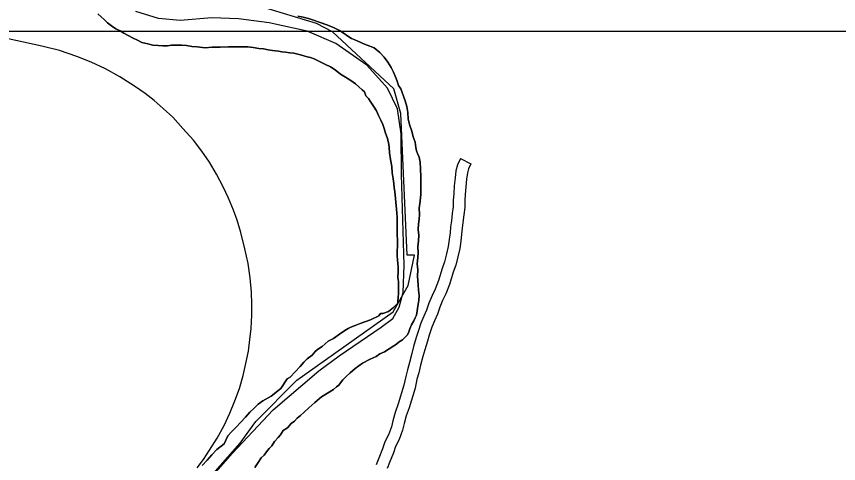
# Model space of a CAD drawing. Extents: x -59 to 82, y -3 to 49.
# Drawn here: x -12.781 to -12.112, y 32.972 to 33.336 of the extents above; entities that cross this region are included whole.
import ezdxf

# ---------------------------------------------------------------- set-up
doc = ezdxf.new("R2010")
doc.units = 0
for name, color, linetype in [('GM_X_Corporation', 7, 'Continuous'), ('GM_X_Major_River', 7, 'Continuous'), ('GM_X_Minor_River', 7, 'Continuous'), ('GM_X_Rail_Line', 7, 'Continuous'), ('SH_Data', 7, 'Continuous')]:
    doc.layers.add(name, color=color, linetype=linetype)

msp = doc.modelspace()

# ---------------------------------------------------------------- linework, layer by layer
at = {"layer": 'GM_X_Corporation'}
for points in [[(-13.20067, 32.94977), (-12.62372, 32.95853), (-12.60462, 32.98039), (-12.57165, 33.01568), (-12.53447, 33.04723), (-12.51792, 33.05956), (-12.48367, 33.08271), (-12.47427, 33.09003), (-12.46907, 33.0992), (-12.46579, 33.11101), (-12.4649, 33.13343), (-12.46723, 33.20711), (-12.4676, 33.24015), (-12.47048, 33.26063), (-12.47863, 33.27726), (-12.49552, 33.29607), (-12.52073, 33.31367), (-12.54397, 33.32368), (-12.57476, 33.33057), (-12.59982, 33.33372), (-12.62144, 33.33464), (-12.64719, 33.33246), (-12.66503, 33.33418), (-12.6833, 33.33968)], [(-12.62095, 32.60362), (-12.67951, 32.61759), (-12.70644, 32.62849), (-12.73069, 32.65315), (-12.74322, 32.69178), (-12.74898, 32.73062), (-12.74939, 32.75878), (-12.7463, 32.78385), (-12.74055, 32.80954), (-12.71815, 32.85043), (-12.70846, 32.86349), (-12.59841, 32.9885), (-12.58585, 33.00611), (-12.55237, 33.03965), (-12.47401, 33.09519), (-12.46168, 33.11677), (-12.45654, 33.14143), (-12.46271, 33.14143), (-12.46764, 33.25672), (-12.47339, 33.27686), (-12.52333, 33.32309), (-12.53648, 33.33008), (-12.58108, 33.34365)]]:
    msp.add_lwpolyline(points, dxfattribs=at)
at = {"layer": 'GM_X_Major_River'}
for points in [[(-12.7142, 33.33774), (-12.71151, 33.33549), (-12.7092, 33.33324), (-12.70651, 33.33061), (-12.70305, 33.32799), (-12.6996, 33.32576), (-12.69616, 33.3239), (-12.6931, 33.32203), (-12.68966, 33.32017), (-12.68545, 33.31795), (-12.68201, 33.31647), (-12.67857, 33.31461), (-12.67362, 33.31353), (-12.66943, 33.31244), (-12.66524, 33.31211), (-12.66144, 33.31177), (-12.65765, 33.31182), (-12.65424, 33.31224), (-12.65006, 33.31229)], [(-12.65006, 33.31229), (-12.65424, 33.31224), (-12.65765, 33.31182), (-12.66144, 33.31177), (-12.66524, 33.31211), (-12.66943, 33.31244), (-12.67362, 33.31353), (-12.67857, 33.31461), (-12.68201, 33.31647), (-12.68545, 33.31795), (-12.68966, 33.32017), (-12.6931, 33.32203), (-12.69616, 33.3239), (-12.6996, 33.32576), (-12.70305, 33.32799), (-12.70651, 33.33061), (-12.7092, 33.33324), (-12.71151, 33.33549), (-12.7142, 33.33774)], [(-12.45295, 33.17064), (-12.45262, 33.17445), (-12.4527, 33.17977), (-12.45202, 33.18548), (-12.45134, 33.19118), (-12.45143, 33.19802), (-12.45153, 33.20524), (-12.45162, 33.2117), (-12.45207, 33.21702), (-12.45289, 33.22119), (-12.45407, 33.22421), (-12.45486, 33.22648), (-12.45566, 33.22913), (-12.45609, 33.23331), (-12.45767, 33.23785), (-12.45887, 33.2424), (-12.46046, 33.24694), (-12.46167, 33.25224), (-12.46212, 33.25756), (-12.46295, 33.26249), (-12.46415, 33.26704), (-12.4677, 33.27687), (-12.46964, 33.27951), (-12.47044, 33.28216), (-12.47162, 33.28519), (-12.4724, 33.28708), (-12.47359, 33.29048), (-12.47554, 33.29426), (-12.47825, 33.29841), (-12.48135, 33.30255), (-12.48482, 33.30631), (-12.48942, 33.31006), (-12.49515, 33.31226), (-12.49859, 33.31374), (-12.50088, 33.31485), (-12.50279, 33.31559), (-12.50508, 33.31671), (-12.50776, 33.31781), (-12.51082, 33.31968), (-12.51389, 33.32192), (-12.51771, 33.32415), (-12.52192, 33.32638), (-12.52727, 33.3286), (-12.53414, 33.33117), (-12.53871, 33.33264), (-12.54291, 33.33411), (-12.5471, 33.3352), (-12.55167, 33.3359)], [(-12.55167, 33.3359), (-12.5471, 33.3352), (-12.54291, 33.33411), (-12.53871, 33.33264), (-12.53414, 33.33117), (-12.52727, 33.3286), (-12.52192, 33.32638), (-12.51771, 33.32415), (-12.51389, 33.32192), (-12.51082, 33.31968), (-12.50776, 33.31781), (-12.50508, 33.31671), (-12.50279, 33.31559), (-12.50088, 33.31485), (-12.49859, 33.31374), (-12.49515, 33.31226), (-12.48942, 33.31006), (-12.48482, 33.30631), (-12.48135, 33.30255), (-12.47825, 33.29841), (-12.47554, 33.29426), (-12.47359, 33.29048), (-12.4724, 33.28708), (-12.47162, 33.28519), (-12.47044, 33.28216), (-12.46964, 33.27951), (-12.4677, 33.27687), (-12.46415, 33.26704), (-12.46295, 33.26249), (-12.46212, 33.25756), (-12.46167, 33.25224), (-12.46046, 33.24694), (-12.45887, 33.2424), (-12.45767, 33.23785), (-12.45609, 33.23331), (-12.45566, 33.22913), (-12.45486, 33.22648), (-12.45407, 33.22421), (-12.45289, 33.22119), (-12.45207, 33.21702), (-12.45162, 33.2117), (-12.45153, 33.20524), (-12.45143, 33.19802), (-12.45134, 33.19118), (-12.45202, 33.18548), (-12.4527, 33.17977), (-12.45262, 33.17445), (-12.45295, 33.17064)], [(-12.65006, 33.31229), (-12.64588, 33.31234), (-12.64208, 33.31201), (-12.6379, 33.3113), (-12.63334, 33.31097), (-12.62687, 33.31029), (-12.62118, 33.31074), (-12.61473, 33.31082), (-12.6079, 33.3109), (-12.59233, 33.31109), (-12.58777, 33.31039), (-12.5832, 33.30968), (-12.5794, 33.30935), (-12.57559, 33.30863), (-12.57216, 33.30791), (-12.56723, 33.30759), (-12.56456, 33.30686), (-12.56152, 33.30652), (-12.55809, 33.30618), (-12.55467, 33.30585), (-12.55162, 33.30512), (-12.54934, 33.30439), (-12.54667, 33.30366), (-12.544, 33.30293), (-12.54133, 33.30221), (-12.53828, 33.3011), (-12.53331, 33.29888), (-12.52911, 33.29665), (-12.5249, 33.2948), (-12.52107, 33.29219), (-12.51685, 33.28882), (-12.51263, 33.28621), (-12.50842, 33.2836), (-12.50459, 33.28099), (-12.5019, 33.27836), (-12.49921, 33.27611), (-12.49728, 33.27424), (-12.4961, 33.27121), (-12.49417, 33.26895), (-12.49262, 33.26669), (-12.49107, 33.26443), (-12.48952, 33.26179), (-12.48758, 33.25877), (-12.48601, 33.25499), (-12.48406, 33.25121), (-12.48249, 33.24781), (-12.4813, 33.24441), (-12.48011, 33.24062), (-12.47893, 33.23721), (-12.47773, 33.23305), (-12.4773, 33.22925), (-12.47686, 33.2247), (-12.47602, 33.21939), (-12.47519, 33.2137), (-12.47473, 33.20838), (-12.47391, 33.20345), (-12.47348, 33.19966), (-12.47305, 33.19624), (-12.47262, 33.19321), (-12.47129, 33.17878), (-12.47082, 33.17232), (-12.47074, 33.16663), (-12.47067, 33.16131), (-12.47062, 33.15751), (-12.47057, 33.15409), (-12.4705, 33.14915), (-12.47082, 33.14458), (-12.47077, 33.14116), (-12.47034, 33.13737), (-12.4703, 33.13471), (-12.46988, 33.13205), (-12.46983, 33.12787), (-12.47014, 33.12331), (-12.46972, 33.11989), (-12.46969, 33.11761), (-12.46966, 33.11571), (-12.46963, 33.11343), (-12.46959, 33.11039), (-12.46991, 33.10659), (-12.47026, 33.10431), (-12.47023, 33.10241), (-12.47361, 33.09895), (-12.47773, 33.09547), (-12.48227, 33.0939), (-12.48417, 33.09388), (-12.48566, 33.09196), (-12.49245, 33.08884), (-12.50076, 33.0857), (-12.50491, 33.08413), (-12.50832, 33.08294), (-12.51058, 33.08178), (-12.51321, 33.08022), (-12.51773, 33.07713), (-12.52262, 33.07365), (-12.52676, 33.07132), (-12.52939, 33.06939), (-12.53164, 33.06708), (-12.53465, 33.06514), (-12.53728, 33.06321), (-12.5399, 33.06014), (-12.54403, 33.05705)], [(-12.54403, 33.05705), (-12.5399, 33.06014), (-12.53728, 33.06321), (-12.53465, 33.06514), (-12.53164, 33.06708), (-12.52939, 33.06939), (-12.52676, 33.07132), (-12.52262, 33.07365), (-12.51773, 33.07713), (-12.51321, 33.08022), (-12.51058, 33.08178), (-12.50832, 33.08294), (-12.50491, 33.08413), (-12.50076, 33.0857), (-12.49245, 33.08884), (-12.48566, 33.09196), (-12.48417, 33.09388), (-12.48227, 33.0939), (-12.47773, 33.09547), (-12.47361, 33.09895), (-12.47023, 33.10241), (-12.47026, 33.10431), (-12.46991, 33.10659), (-12.46959, 33.11039), (-12.46963, 33.11343), (-12.46966, 33.11571), (-12.46969, 33.11761), (-12.46972, 33.11989), (-12.47014, 33.12331), (-12.46983, 33.12787), (-12.46988, 33.13205), (-12.4703, 33.13471), (-12.47034, 33.13737), (-12.47077, 33.14116), (-12.47082, 33.14458), (-12.4705, 33.14915), (-12.47057, 33.15409), (-12.47062, 33.15751), (-12.47067, 33.16131), (-12.47074, 33.16663), (-12.47082, 33.17232), (-12.47129, 33.17878), (-12.47262, 33.19321), (-12.47305, 33.19624), (-12.47348, 33.19966), (-12.47391, 33.20345), (-12.47473, 33.20838), (-12.47519, 33.2137), (-12.47602, 33.21939), (-12.47686, 33.2247), (-12.4773, 33.22925), (-12.47773, 33.23305), (-12.47893, 33.23721), (-12.48011, 33.24062), (-12.4813, 33.24441), (-12.48249, 33.24781), (-12.48406, 33.25121), (-12.48601, 33.25499), (-12.48758, 33.25877), (-12.48952, 33.26179), (-12.49107, 33.26443), (-12.49262, 33.26669), (-12.49417, 33.26895), (-12.4961, 33.27121), (-12.49728, 33.27424), (-12.49921, 33.27611), (-12.5019, 33.27836), (-12.50459, 33.28099), (-12.50842, 33.2836), (-12.51263, 33.28621), (-12.51685, 33.28882), (-12.52107, 33.29219), (-12.5249, 33.2948), (-12.52911, 33.29665), (-12.53331, 33.29888), (-12.53828, 33.3011), (-12.54133, 33.30221), (-12.544, 33.30293), (-12.54667, 33.30366), (-12.54934, 33.30439), (-12.55162, 33.30512), (-12.55467, 33.30585), (-12.55809, 33.30618), (-12.56152, 33.30652), (-12.56456, 33.30686), (-12.56723, 33.30759), (-12.57216, 33.30791), (-12.57559, 33.30863), (-12.5794, 33.30935), (-12.5832, 33.30968), (-12.58777, 33.31039), (-12.59233, 33.31109), (-12.6079, 33.3109), (-12.61473, 33.31082), (-12.62118, 33.31074), (-12.62687, 33.31029), (-12.63334, 33.31097), (-12.6379, 33.3113), (-12.64208, 33.31201), (-12.64588, 33.31234), (-12.65006, 33.31229)], [(-12.58648, 32.96875), (-12.58387, 32.97258), (-12.58127, 32.97641), (-12.57902, 32.97872), (-12.57716, 32.9814), (-12.57492, 32.98409), (-12.57267, 32.9864), (-12.57044, 32.98985), (-12.56744, 32.99292), (-12.56558, 32.99522), (-12.56335, 32.99867), (-12.55996, 33.00099), (-12.55697, 33.00445), (-12.55434, 33.00638), (-12.55209, 33.00869), (-12.54947, 33.011), (-12.54647, 33.0137), (-12.54272, 33.01716), (-12.53784, 33.0214), (-12.53221, 33.02603), (-12.52732, 33.02913), (-12.52242, 33.03223), (-12.52017, 33.03416), (-12.5183, 33.0357), (-12.5168, 33.03762), (-12.51494, 33.03992), (-12.51232, 33.04261), (-12.50894, 33.04569), (-12.50481, 33.04916), (-12.4988, 33.05342), (-12.49277, 33.05691), (-12.48786, 33.05887), (-12.48486, 33.06119), (-12.48108, 33.06275), (-12.47356, 33.06778), (-12.47129, 33.06895), (-12.46904, 33.07088), (-12.46641, 33.07243), (-12.46416, 33.07474), (-12.46229, 33.07666), (-12.46118, 33.07895), (-12.46046, 33.08162), (-12.45898, 33.08468), (-12.45713, 33.08812), (-12.45602, 33.09042), (-12.45492, 33.09271), (-12.45458, 33.09613), (-12.45387, 33.09994), (-12.45318, 33.10451), (-12.45286, 33.1087), (-12.45329, 33.11287), (-12.45374, 33.11743), (-12.45421, 33.12426), (-12.4539, 33.12959), (-12.45435, 33.13452), (-12.45404, 33.13946), (-12.45372, 33.14365), (-12.45378, 33.14821), (-12.45347, 33.15315), (-12.45315, 33.15772), (-12.4536, 33.16227), (-12.45328, 33.16684), (-12.45295, 33.17064)], [(-12.45295, 33.17064), (-12.45328, 33.16684), (-12.4536, 33.16227), (-12.45315, 33.15772), (-12.45347, 33.15315), (-12.45378, 33.14821), (-12.45372, 33.14365), (-12.45404, 33.13946), (-12.45435, 33.13452), (-12.4539, 33.12959), (-12.45421, 33.12426), (-12.45374, 33.11743), (-12.45329, 33.11287), (-12.45286, 33.1087), (-12.45318, 33.10451), (-12.45387, 33.09994), (-12.45458, 33.09613), (-12.45492, 33.09271), (-12.45602, 33.09042), (-12.45713, 33.08812), (-12.45898, 33.08468), (-12.46046, 33.08162), (-12.46118, 33.07895), (-12.46229, 33.07666), (-12.46416, 33.07474), (-12.46641, 33.07243), (-12.46904, 33.07088), (-12.47129, 33.06895), (-12.47356, 33.06778), (-12.48108, 33.06275), (-12.48486, 33.06119), (-12.48786, 33.05887), (-12.49277, 33.05691), (-12.4988, 33.05342), (-12.50481, 33.04916), (-12.50894, 33.04569), (-12.51232, 33.04261), (-12.51494, 33.03992), (-12.5168, 33.03762), (-12.5183, 33.0357), (-12.52017, 33.03416), (-12.52242, 33.03223), (-12.52732, 33.02913), (-12.53221, 33.02603), (-12.53784, 33.0214), (-12.54272, 33.01716), (-12.54647, 33.0137), (-12.54947, 33.011), (-12.55209, 33.00869), (-12.55434, 33.00638), (-12.55697, 33.00445), (-12.55996, 33.00099), (-12.56335, 32.99867), (-12.56558, 32.99522), (-12.56744, 32.99292), (-12.57044, 32.98985), (-12.57267, 32.9864), (-12.57492, 32.98409), (-12.57716, 32.9814), (-12.57902, 32.97872), (-12.58127, 32.97641), (-12.58387, 32.97258), (-12.58648, 32.96875)], [(-12.54403, 33.05705), (-12.54665, 33.05436), (-12.54964, 33.0509), (-12.55787, 33.04206), (-12.56013, 33.04089), (-12.56534, 33.03285), (-12.57323, 33.02667), (-12.58001, 33.02279), (-12.58377, 33.02009), (-12.58714, 33.01701), (-12.59051, 33.01354), (-12.59425, 33.0097), (-12.59799, 33.00547), (-12.60211, 33.00124), (-12.60548, 32.99778), (-12.60847, 32.99433), (-12.61142, 32.98783), (-12.61743, 32.9832), (-12.62155, 32.97897), (-12.62529, 32.97474), (-12.6294, 32.97013)], [(-12.6294, 32.97013), (-12.62529, 32.97474), (-12.62155, 32.97897), (-12.61743, 32.9832), (-12.61142, 32.98783), (-12.60847, 32.99433), (-12.60548, 32.99778), (-12.60211, 33.00124), (-12.59799, 33.00547), (-12.59425, 33.0097), (-12.59051, 33.01354), (-12.58714, 33.01701), (-12.58377, 33.02009), (-12.58001, 33.02279), (-12.57323, 33.02667), (-12.56534, 33.03285), (-12.56013, 33.04089), (-12.55787, 33.04206), (-12.54964, 33.0509), (-12.54665, 33.05436), (-12.54403, 33.05705)]]:
    msp.add_lwpolyline(points, dxfattribs=at)
at = {"layer": 'GM_X_Minor_River'}
for points in [[(-12.41908, 33.2201), (-12.42176, 33.21499), (-12.42289, 33.21004), (-12.42363, 33.20434), (-12.42438, 33.19788), (-12.42474, 33.19142), (-12.42511, 33.1861), (-12.42509, 33.18078), (-12.42584, 33.17547), (-12.42658, 33.16938), (-12.42733, 33.16444), (-12.4277, 33.15951), (-12.42844, 33.15418), (-12.42919, 33.14848), (-12.43069, 33.1424), (-12.43219, 33.13594), (-12.43407, 33.13062), (-12.43708, 33.12073), (-12.43972, 33.11389), (-12.44236, 33.10856), (-12.44499, 33.10248), (-12.44687, 33.09677), (-12.44914, 33.09183), (-12.4514, 33.08613), (-12.45365, 33.07928), (-12.45516, 33.07434), (-12.45741, 33.06711), (-12.45891, 33.06141), (-12.46079, 33.05419), (-12.46229, 33.04811), (-12.4638, 33.04278), (-12.4653, 33.03556), (-12.46981, 33.02035), (-12.47244, 33.01351), (-12.47432, 33.00667), (-12.47545, 33.00173), (-12.47771, 32.99526), (-12.48072, 32.98956), (-12.4826, 32.98385), (-12.48562, 32.97625), (-12.48788, 32.97092)], [(-12.41908, 33.2201), (-12.41067, 33.21574)], [(-12.41067, 33.21574), (-12.4128, 33.21168), (-12.41355, 33.20837), (-12.41423, 33.20319), (-12.41493, 33.19707), (-12.41529, 33.19083), (-12.41563, 33.18579), (-12.41562, 33.18013), (-12.41644, 33.17423), (-12.41719, 33.1681), (-12.41791, 33.16338), (-12.41827, 33.1585), (-12.41905, 33.15291), (-12.41986, 33.14673), (-12.42148, 33.14019), (-12.42308, 33.13328), (-12.42507, 33.12766), (-12.42812, 33.11764), (-12.43103, 33.11007), (-12.43376, 33.10457), (-12.43613, 33.0991), (-12.43804, 33.09331), (-12.44042, 33.08811), (-12.44248, 33.08289), (-12.44462, 33.07642), (-12.4461, 33.07155), (-12.4483, 33.06449), (-12.44975, 33.05901), (-12.45161, 33.05186), (-12.45313, 33.04568), (-12.45459, 33.04053), (-12.4561, 33.03325), (-12.46083, 33.0173), (-12.46343, 33.01055), (-12.46513, 33.00436), (-12.46633, 32.9991), (-12.469, 32.99146), (-12.47198, 32.98583), (-12.47369, 32.98062), (-12.47685, 32.97265), (-12.47889, 32.96785)]]:
    msp.add_lwpolyline(points, dxfattribs=at)
at = {"layer": 'GM_X_Rail_Line'}
msp.add_lwpolyline([(-12.63343, 32.96839), (-12.62837, 32.97518), (-12.62331, 32.98283), (-12.61726, 32.99246), (-12.61146, 33.00282), (-12.60677, 33.01295), (-12.6027, 33.02294), (-12.59912, 33.03282), (-12.59603, 33.04355), (-12.59381, 33.05318), (-12.59171, 33.0633), (-12.59048, 33.07268), (-12.58961, 33.08181), (-12.589, 33.09255), (-12.589, 33.10156), (-12.58924, 33.11131), (-12.59023, 33.12291), (-12.59196, 33.13476), (-12.59455, 33.14661), (-12.59788, 33.15981), (-12.60097, 33.16981), (-12.60393, 33.17808), (-12.60788, 33.1877), (-12.6122, 33.19708), (-12.61775, 33.20733), (-12.62355, 33.21708), (-12.62972, 33.22596), (-12.63651, 33.2351), (-12.64504, 33.24463), (-12.6533, 33.25373), (-12.6612, 33.26077), (-12.66835, 33.26719), (-12.67588, 33.27311), (-12.68452, 33.27891), (-12.69625, 33.28644), (-12.70797, 33.29298), (-12.71982, 33.29841), (-12.7313, 33.30322), (-12.74537, 33.30791), (-12.75993, 33.31162), (-12.81732, 33.32408)], dxfattribs=at)
at = {"layer": 'SH_Data'}
msp.add_lwpolyline([(-13.61453, 29.9234), (-10.21453, 29.9234), (-10.21453, 33.3234), (-13.61453, 33.3234)], close=True, dxfattribs=at)

doc.saveas('drawing.dxf')
